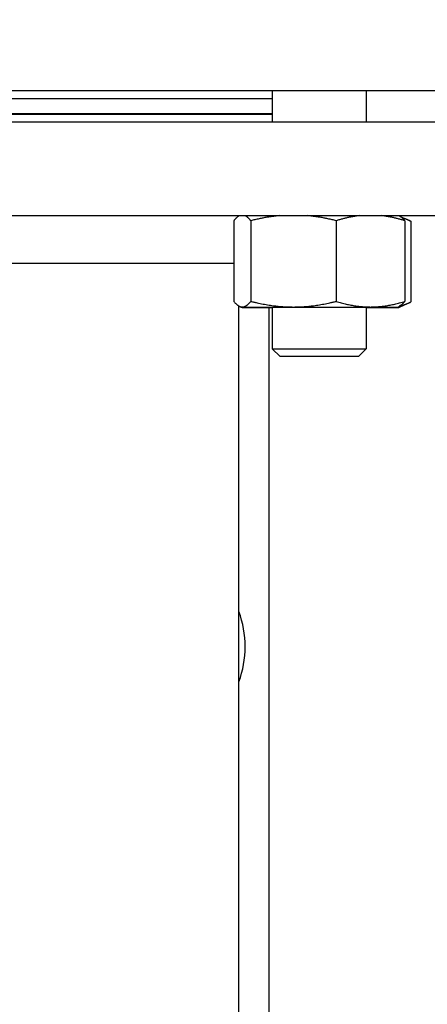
# Model space of a CAD drawing. Header units: inches. Extents: x 24 to 1128, y -69 to 748.
# Tile 341 of 656: x 472.36 to 475.61, y 675.49 to 683.35. Entities that reach past the tile are written whole.
import ezdxf

# ---------------------------------------------------------------- set-up
doc = ezdxf.new("R2010")
doc.units = ezdxf.units.IN
doc.header["$LTSCALE"] = 32
doc.header["$MEASUREMENT"] = 0
doc.layers.add('Dimension (ANSI)', color=7, linetype='Continuous', lineweight=25)
doc.layers.add('Visible (ANSI)', color=7, linetype='Continuous', lineweight=30)
doc.styles.add('Note Text (ANSI)', font='tahoma.ttf')
doc.dimstyles.new('SB Fraction-16 (ANSI)', dxfattribs={"dimscale": 32, "dimtxt": 0.125, "dimasz": 0.098425, "dimexe": 0.125, "dimexo": 0.0625, "dimgap": 0.031496, "dimtad": 0, "dimtih": 1, "dimtoh": 1, "dimdec": 4, "dimrnd": 1e-08, "dimzin": 0, "dimdsep": 46, "dimlunit": 5, "dimtxsty": 'Note Text (ANSI)', "dimcen": 0.09, "dimdle": 0.393701, "dimclrd": 256, "dimclre": 256, "dimclrt": 256, "dimadec": 0, "dimazin": 3, "dimtfac": 0.96, "dimtofl": 0, "dimtmove": 0, "dimatfit": 3, "dimfxl": 1, "dimfrac": 2, "dimtolj": 1, "dimtzin": 12, "dimlwd": -1, "dimlwe": -1, "dimarcsym": 0})

# ---------------------------------------------------------------- blocks, each defined once
blk = doc.blocks.new('*D18')
at = {"layer": 'Defpoints', "color": 0, "transparency": 16777216}
for p in [(480.2806, 692.6685), (328.4743, 544.6685), (480.2806, 544.6685)]:
    blk.add_point(p, dxfattribs=at)
at = {"layer": 'Dimension (ANSI)', "transparency": 16777216}
for p, q in [((478.2806, 692.6685), (324.4743, 692.6685)), ((328.4743, 689.5189), (328.4743, 626.7677)), ((328.4743, 547.8181), (328.4743, 620.5693)), ((478.2806, 544.6685), (324.4743, 544.6685))]:
    blk.add_line(p, q, dxfattribs=at)
for points in [[(327.9494, 689.5189), (328.9993, 689.5189), (328.4743, 692.6685)], [(327.9494, 547.8181), (328.9993, 547.8181), (328.4743, 544.6685)]]:
    blk.add_solid(points, dxfattribs=at)
at = {"layer": 'Dimension (ANSI)', "transparency": 16777216, "insert": (324.3723, 625.7599), "char_height": 4, "attachment_point": 1, "style": 'Note Text (ANSI)'}
blk.add_mtext('\\A1;148', dxfattribs=at)

msp = doc.modelspace()

# ---------------------------------------------------------------- linework, layer by layer
at = {"layer": 'Visible (ANSI)'}
for p, q in [((476.21877, 682.78279), (470.09877, 682.78279)), ((474.37476, 682.78279), (474.37476, 682.53779)), ((475.12476, 682.78279), (475.12476, 682.53779)), ((471.94278, 682.72279), (474.37476, 682.72279)), ((471.94278, 682.60279), (474.37476, 682.60279)), ((471.94278, 682.59779), (474.37476, 682.59779)), ((470.09877, 682.53779), (476.21877, 682.53779)), ((470.09877, 681.78779), (476.21877, 681.78779)), ((474.06828, 681.7477), (474.06828, 681.10388)), ((474.11404, 681.78779), (474.11352, 681.78755)), ((474.20332, 681.7477), (474.20332, 681.10388)), ((474.88481, 681.7477), (474.88481, 681.10388)), ((475.38549, 681.78779), (475.386, 681.78755)), ((475.3954, 681.78229), (475.48029, 681.7427)), ((475.43125, 681.7477), (475.43125, 681.10388)), ((475.48029, 681.7427), (475.48029, 681.09888)), ((472.27672, 681.40779), (474.06828, 681.40779)), ((475.3836, 681.05379), (475.48029, 681.09888)), ((474.10877, 652.41029), (474.10877, 681.06647)), ((474.1336, 681.05379), (474.10877, 681.06537)), ((474.12476, 681.05879), (474.11352, 681.06403)), ((474.12476, 681.05879), (474.1358, 681.05879)), ((474.1336, 681.05379), (474.21733, 681.05379)), ((474.1358, 681.05879), (474.54407, 681.05879)), ((474.21733, 681.05379), (474.37476, 681.05379)), ((474.34627, 681.05379), (474.34627, 660.45061)), ((474.37476, 681.05879), (474.37476, 680.72529)), ((474.54407, 681.05879), (475.15803, 681.05879)), ((475.12476, 681.05879), (475.12476, 680.72529)), ((475.12476, 681.05379), (475.29987, 681.05379)), ((475.15803, 681.05879), (475.37476, 681.05879)), ((475.29987, 681.05379), (475.3836, 681.05379)), ((475.37476, 681.05879), (475.386, 681.06403)), ((474.37476, 680.72529), (475.12476, 680.72529)), ((474.43726, 680.66279), (474.37476, 680.72529)), ((475.06226, 680.66279), (475.12476, 680.72529)), ((475.06226, 680.66279), (474.43726, 680.66279))]:
    msp.add_line(p, q, dxfattribs=at)
msp.add_arc((473.34627, 678.34779), 0.8125, 339.794776, 20.205224, dxfattribs=at)
for points, weights in [([(474.11405, 681.78779), (474.09261, 681.77802), (474.06828, 681.7477)], [1.01693131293, 1.02520879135, 1]), ([(474.20332, 681.7477), (474.17899, 681.77802), (474.15756, 681.78779)], [1, 1.02520879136, 1.01693131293]), ([(474.43428, 681.78779), (474.32611, 681.77802), (474.20332, 681.7477)], [1.01693131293, 1.02520879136, 1]), ([(474.88481, 681.7477), (474.76202, 681.77802), (474.65386, 681.78779)], [1, 1.02520879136, 1.01693131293]), ([(475.06999, 681.78779), (474.98326, 681.77802), (474.88481, 681.7477)], [1.01693131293, 1.02520879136, 1]), ([(475.43125, 681.7477), (475.33279, 681.77802), (475.24606, 681.78779)], [1, 1.02520879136, 1.01693131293]), ([(475.386, 681.78755), (475.4072, 681.77766), (475.43125, 681.7477)], [1.01712621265, 1.02490458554, 1]), ([(475.48029, 681.7427), (475.44416, 681.75955), (475.41095, 681.76993)], [1, 1.0138537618, 1.01759410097]), ([(474.06828, 681.10388), (474.10446, 681.05879), (474.1358, 681.05879)], [1, 1.0379548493, 1]), ([(474.1358, 681.05879), (474.16714, 681.05879), (474.20332, 681.10388)], [1, 1.0379548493, 1]), ([(474.20332, 681.10388), (474.38593, 681.05879), (474.54407, 681.05879)], [1, 1.0379548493, 1]), ([(474.54407, 681.05879), (474.7022, 681.05879), (474.88481, 681.10388)], [1, 1.0379548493, 1]), ([(474.88481, 681.10388), (475.03123, 681.05879), (475.15803, 681.05879)], [1, 1.0379548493, 1]), ([(475.15803, 681.05879), (475.28483, 681.05879), (475.43125, 681.10388)], [1, 1.0379548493, 1]), ([(475.43125, 681.10388), (475.4072, 681.07392), (475.386, 681.06403)], [1, 1.02490458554, 1.01712621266]), ([(475.3886, 681.06531), (475.43204, 681.07638), (475.48029, 681.09888)], [1.01896938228, 1.018586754, 1]), ([(474.1592, 681.05879), (474.18852, 681.05379), (474.21733, 681.05379)], [1.0169313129, 1.0127460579, 1]), ([(474.21733, 681.05379), (474.24615, 681.05379), (474.27547, 681.05879)], [1, 1.0127460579, 1.0169313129]), ([(475.24173, 681.05879), (475.27105, 681.05379), (475.29987, 681.05379)], [1.0169313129, 1.0127460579, 1]), ([(475.29987, 681.05379), (475.32869, 681.05379), (475.358, 681.05879)], [1, 1.0127460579, 1.0169313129])]:
    msp.add_rational_spline(points, weights, degree=2, dxfattribs=at)

# ---------------------------------------------------------------- dimensions: what is measured, and where the dimension line sits
at = {"layer": 'Dimension (ANSI)'}
dim = msp.add_linear_dim(base=(328.47435, 544.66853), p1=(480.28063, 692.66853), p2=(480.28063, 544.66853), angle=90, dimstyle='SB Fraction-16 (ANSI)', override={"dimgap": 0.031496, "dimdec": 4, "dimtol": 0, "dimlim": 0, "dimtp": 0, "dimtm": 0, "dimtdec": 2, "dimatfit": 1}, dxfattribs=at)
dim.commit()
dim.dimension.update_dxf_attribs({"geometry": '*D18', "text_midpoint": (328.47435, 623.66853), "dimtype": 160})

doc.saveas('drawing.dxf')
